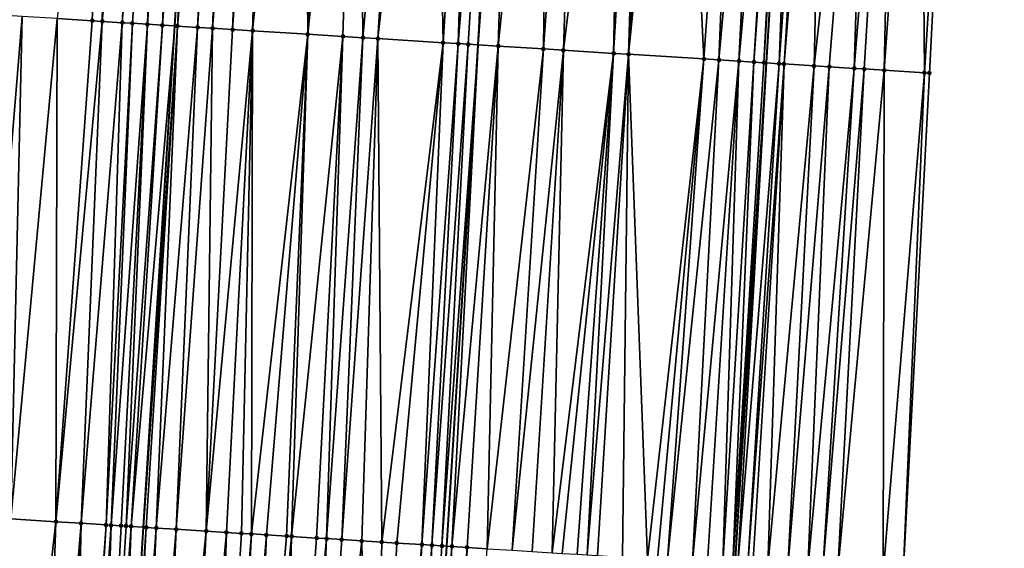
# Model space of a CAD drawing. Header units: feet. Extents: x 2004186 to 2014793, y 836912 to 864902.
# Tile 277 of 656: x 2010712 to 2010751, y 845421 to 845442. Entities that reach past the tile are written whole.
import ezdxf

# ---------------------------------------------------------------- set-up
doc = ezdxf.new("R2010")
doc.units = ezdxf.units.FT
doc.header["$LTSCALE"] = 100
doc.header["$MEASUREMENT"] = 0
for name, color, linetype, lineweight in [('EP_Travel Lane', 5, 'Continuous', 40), ('GPL_Skip Line', 2, 'Continuous', 40), ('Road Shots', 4, 'Continuous', 200), ('Road X-Section', 30, 'Continuous', 13)]:
    doc.layers.add(name, color=color, linetype=linetype, lineweight=lineweight)
doc.layers.add('I-77 SB_MM21-27-Surface-Border', color=7, linetype='Continuous')
doc.layers.add('I-77 SB_MM21-27-Surface-TIN', color=7, linetype='Continuous')

msp = doc.modelspace()

# ---------------------------------------------------------------- linework, layer by layer
at = {"layer": 'EP_Travel Lane'}
msp.add_polyline3d([(2010724.632847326, 845161.3150765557, 420.3935569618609), (2010725.854958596, 845181.2724565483, 420.6239400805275), (2010727.077034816, 845201.2292641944, 420.8299100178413), (2010728.299182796, 845221.1872436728, 421.0287840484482), (2010729.521473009, 845241.147545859, 421.2276827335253), (2010730.743808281, 845261.1085838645, 421.368372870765), (2010731.966360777, 845281.0699911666, 421.5970695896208), (2010733.200203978, 845301.0379699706, 421.7623016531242), (2010734.445065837, 845320.9984826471, 421.93588722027), (2010735.689850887, 845340.9577637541, 422.1474841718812), (2010736.934682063, 845360.9177844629, 422.3431754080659), (2010738.179500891, 845380.8776071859, 422.5600253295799), (2010739.424329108, 845400.8375804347, 422.76288126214), (2010740.669119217, 845420.7969426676, 422.9886460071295), (2010741.913966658, 845440.7572241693, 423.1824225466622), (2010743.147792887, 845460.7465375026, 423.3641605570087), (2010744.358127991, 845480.7147733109, 423.5769885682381), (2010745.534212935, 845500.6996814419, 423.7606588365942)], dxfattribs=at)
at = {"layer": 'GPL_Skip Line'}
for points in [[(2010700.874572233, 845162.8144267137, 420.4101064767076), (2010702.126642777, 845182.769965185, 420.6362082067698), (2010703.378671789, 845202.7248416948, 420.8486498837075), (2010704.630773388, 845222.6808751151, 421.0531259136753), (2010705.883025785, 845242.6393119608, 421.2546592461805), (2010707.135319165, 845262.5984019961, 421.4004640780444), (2010708.387606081, 845282.5580627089, 421.5839917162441), (2010709.636509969, 845302.509108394, 421.7978473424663), (2010710.882992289, 845322.4694673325, 421.9656822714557), (2010712.129395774, 845342.4285638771, 422.1851182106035), (2010713.375845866, 845362.388406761, 422.3873002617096), (2010714.622298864, 845382.3482961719, 422.5859300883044), (2010715.868755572, 845402.3082449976, 422.7810441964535), (2010717.115184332, 845422.267746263, 422.9829401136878), (2010718.361710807, 845442.2274427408, 423.1604743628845), (2010719.610120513, 845462.1555081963, 423.320929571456), (2010720.8504467, 845482.1082827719, 423.452665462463), (2010722.03700371, 845502.0505677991, 423.5822297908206)], [(2010712.907572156, 845162.0530814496, 420.5808759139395), (2010714.167060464, 845182.0081641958, 420.8089347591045), (2010715.426537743, 845201.9630721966, 420.9959033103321), (2010716.686061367, 845221.918714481, 421.189649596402), (2010717.945758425, 845241.877104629, 421.3686069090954), (2010719.205474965, 845261.8358034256, 421.4966212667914), (2010720.465097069, 845281.7946909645, 421.7053708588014), (2010721.718266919, 845301.754308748, 421.8628080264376), (2010722.964630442, 845321.7147774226, 421.998190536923), (2010724.210918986, 845341.6740452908, 422.1988939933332), (2010725.457265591, 845361.634243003, 422.364738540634), (2010726.703593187, 845381.5941362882, 422.5644940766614), (2010727.949923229, 845401.5540687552, 422.7620795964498), (2010729.196212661, 845421.5133508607, 422.9865330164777), (2010730.442296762, 845441.4733415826, 423.1701646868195), (2010731.66341167, 845461.433952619, 423.3477976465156), (2010732.852232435, 845481.396925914, 423.5040927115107), (2010734.017537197, 845501.3618563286, 423.6647231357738)]]:
    msp.add_polyline3d(points, dxfattribs=at)
at = {"layer": 'I-77 SB_MM21-27-Surface-Border', "color": 3, "linetype": 'ByBlock', "lineweight": -2}
msp.add_polyline3d([(2010751.388839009, 845500.362919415, 423.8273074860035), (2010750.221738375, 845480.3672347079, 423.6017408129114), (2010749.431602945, 845460.370289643, 423.386504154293), (2010748.407332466, 845440.3519619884, 423.1794726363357), (2010747.36085481, 845420.3794303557, 422.956299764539), (2010746.314189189, 845400.4078855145, 422.7114001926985), (2010745.067891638, 845380.4484733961, 422.461686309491), (2010744.021187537, 845360.4763123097, 422.2382229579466), (2010741.377584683, 845340.6037222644, 422.0289556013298), (2010741.528599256, 845320.557597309, 421.778240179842), (2010740.282210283, 845300.5967210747, 421.6041025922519), (2010739.02837748, 845280.6265167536, 421.380726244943), (2010737.569102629, 845260.6794357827, 421.1655217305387), (2010736.309392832, 845240.720843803, 420.9974198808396), (2010734.650537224, 845220.7883961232, 420.8122539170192), (2010733.191416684, 845200.8454455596, 420.6018358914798), (2010732.131609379, 845180.879003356, 420.3721934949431), (2010730.872119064, 845160.9238887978, 420.1549066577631)], dxfattribs=at)
at = {"layer": 'I-77 SB_MM21-27-Surface-TIN', "color": 128, "linetype": 'ByBlock', "lineweight": -2}
for points in [[(2010715.891666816, 845462.3784443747, 423.275467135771), (2010713.674947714, 845442.5202446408, 423.1286417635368), (2010715.072225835, 845442.4329872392, 423.1339038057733)], [(2010715.891666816, 845462.3784443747, 423.275467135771), (2010715.072225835, 845442.4329872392, 423.1339038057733), (2010715.471445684, 845442.4080169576, 423.1400159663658)], [(2010717.488793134, 845462.2825924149, 423.3058358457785), (2010715.891666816, 845462.3784443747, 423.275467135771), (2010715.471445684, 845442.4080169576, 423.1400159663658)], [(2010717.488793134, 845462.2825924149, 423.3058358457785), (2010715.471445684, 845442.4080169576, 423.1400159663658), (2010716.26988228, 845442.3580267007, 423.1580243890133)], [(2010717.888076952, 845462.2586668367, 423.3092677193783), (2010717.488793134, 845462.2825924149, 423.3058358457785), (2010716.26988228, 845442.3580267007, 423.1580243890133)], [(2010717.888076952, 845462.2586668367, 423.3092677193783), (2010716.26988228, 845442.3580267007, 423.1580243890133), (2010716.669103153, 845442.3330728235, 423.1622271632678)], [(2010717.888076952, 845462.2586668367, 423.3092677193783), (2010716.669103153, 845442.3330728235, 423.1622271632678), (2010717.267938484, 845442.2957064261, 423.1610333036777)], [(2010718.686648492, 845462.2108809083, 423.3088779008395), (2010717.888076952, 845462.2586668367, 423.3092677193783), (2010717.267938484, 845442.2957064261, 423.1610333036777)], [(2010718.686648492, 845462.2108809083, 423.3088779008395), (2010717.267938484, 845442.2957064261, 423.1610333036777), (2010717.866775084, 845442.2583603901, 423.1574695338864)], [(2010719.285573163, 845462.1749748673, 423.3159910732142), (2010718.686648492, 845462.2108809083, 423.3088779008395), (2010717.866775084, 845442.2583603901, 423.1574695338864)], [(2010719.285573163, 845462.1749748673, 423.3159910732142), (2010717.866775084, 845442.2583603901, 423.1574695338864), (2010718.361710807, 845442.2274427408, 423.1604743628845)], [(2010719.285573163, 845462.1749748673, 423.3159910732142), (2010718.361710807, 845442.2274427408, 423.1604743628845), (2010719.610120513, 845462.1555081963, 423.320929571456)], [(2010718.465607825, 845442.2209525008, 423.1611051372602), (2010719.610120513, 845462.1555081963, 423.320929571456), (2010718.361710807, 845442.2274427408, 423.1604743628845)], [(2010720.283779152, 845462.1151014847, 423.3311803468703), (2010719.610120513, 845462.1555081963, 423.320929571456), (2010718.465607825, 845442.2209525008, 423.1611051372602)], [(2010720.283779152, 845462.1151014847, 423.3311803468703), (2010718.465607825, 845442.2209525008, 423.1611051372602), (2010719.264049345, 845442.1710411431, 423.1699300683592)], [(2010720.683063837, 845462.0911903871, 423.3330019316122), (2010720.283779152, 845462.1151014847, 423.3311803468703), (2010719.264049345, 845442.1710411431, 423.1699300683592)], [(2010720.683063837, 845462.0911903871, 423.3330019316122), (2010719.264049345, 845442.1710411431, 423.1699300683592), (2010719.862884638, 845442.13367415, 423.1688055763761)], [(2010721.481639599, 845462.0434750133, 423.324766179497), (2010720.683063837, 845462.0911903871, 423.3330019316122), (2010719.862884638, 845442.13367415, 423.1688055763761)], [(2010721.481639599, 845462.0434750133, 423.324766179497), (2010719.862884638, 845442.13367415, 423.1688055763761), (2010720.661335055, 845442.0839053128, 423.1610418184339)], [(2010722.080571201, 845462.0076848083, 423.3189980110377), (2010721.481639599, 845462.0434750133, 423.324766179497), (2010720.661335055, 845442.0839053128, 423.1610418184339)], [(2010722.080571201, 845462.0076848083, 423.3189980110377), (2010720.661335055, 845442.0839053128, 423.1610418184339), (2010721.459780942, 845442.0340639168, 423.161723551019)], [(2010722.679499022, 845461.971831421, 423.3202559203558), (2010722.080571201, 845462.0076848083, 423.3189980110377), (2010721.459780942, 845442.0340639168, 423.161723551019)], [(2010723.478069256, 845461.9240236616, 423.3222937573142), (2010722.679499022, 845461.971831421, 423.3202559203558), (2010721.459780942, 845442.0340639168, 423.161723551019)], [(2010723.478069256, 845461.9240236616, 423.3222937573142), (2010721.459780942, 845442.0340639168, 423.161723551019), (2010723.655505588, 845441.896975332, 423.1664786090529)], [(2010724.476283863, 845461.864294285, 423.321469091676), (2010723.478069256, 845461.9240236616, 423.3222937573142), (2010723.655505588, 845441.896975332, 423.1664786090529)], [(2010725.674136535, 845461.7925378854, 423.3295033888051), (2010724.476283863, 845461.864294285, 423.321469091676), (2010723.655505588, 845441.896975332, 423.1664786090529)], [(2010725.674136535, 845461.7925378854, 423.3295033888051), (2010723.655505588, 845441.896975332, 423.1664786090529), (2010725.052790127, 845441.8098207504, 423.1597729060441)], [(2010725.674136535, 845461.7925378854, 423.3295033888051), (2010725.052790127, 845441.8098207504, 423.1597729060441), (2010725.851240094, 845441.7600447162, 423.1528468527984)], [(2010727.670567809, 845461.6731135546, 423.3240261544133), (2010725.674136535, 845461.7925378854, 423.3295033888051), (2010725.851240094, 845441.7600447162, 423.1528468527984)], [(2010727.670567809, 845461.6731135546, 423.3240261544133), (2010725.851240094, 845441.7600447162, 423.1528468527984), (2010726.45007523, 845441.7226752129, 423.1520145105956)], [(2010728.668781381, 845461.6133668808, 423.3251249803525), (2010727.670567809, 845461.6731135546, 423.3240261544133), (2010726.45007523, 845441.7226752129, 423.1520145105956)], [(2010728.668781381, 845461.6133668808, 423.3251249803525), (2010726.45007523, 845441.7226752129, 423.1520145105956), (2010729.045021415, 845441.5606434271, 423.1597296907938)], [(2010730.265919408, 845461.517710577, 423.3337361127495), (2010728.668781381, 845461.6133668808, 423.3251249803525), (2010729.045021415, 845441.5606434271, 423.1597296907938)], [(2010730.265919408, 845461.517710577, 423.3337361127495), (2010729.045021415, 845441.5606434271, 423.1597296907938), (2010729.643852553, 845441.5232098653, 423.166353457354)], [(2010731.264126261, 845461.4578516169, 423.3473215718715), (2010730.265919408, 845461.517710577, 423.3337361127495), (2010729.643852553, 845441.5232098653, 423.166353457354)], [(2010731.264126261, 845461.4578516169, 423.3473215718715), (2010729.643852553, 845441.5232098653, 423.166353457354), (2010730.043073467, 845441.4982566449, 423.1704797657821)], [(2010731.264126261, 845461.4578516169, 423.3473215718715), (2010730.043073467, 845441.4982566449, 423.1704797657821), (2010730.442296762, 845441.4733415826, 423.1701646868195)], [(2010731.264126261, 845461.4578516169, 423.3473215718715), (2010730.442296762, 845441.4733415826, 423.1701646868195), (2010731.66341167, 845461.433952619, 423.3477976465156)], [(2010731.863054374, 845461.4220031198, 423.3480356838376), (2010731.66341167, 845461.433952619, 423.3477976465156), (2010730.442296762, 845441.4733415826, 423.1701646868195)], [(2010731.863054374, 845461.4220031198, 423.3480356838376), (2010730.442296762, 845441.4733415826, 423.1701646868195), (2010731.240743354, 845441.4235114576, 423.1695345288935)], [(2010733.260554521, 845461.3383769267, 423.3474444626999), (2010731.863054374, 845461.4220031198, 423.3480356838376), (2010731.240743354, 845441.4235114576, 423.1695345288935)], [(2010733.260554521, 845461.3383769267, 423.3474444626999), (2010731.240743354, 845441.4235114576, 423.1695345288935), (2010733.0372424, 845441.3113010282, 423.1789004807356)], [(2010734.458406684, 845461.2666120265, 423.3564240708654), (2010733.260554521, 845461.3383769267, 423.3474444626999), (2010733.0372424, 845441.3113010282, 423.1789004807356)], [(2010734.458406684, 845461.2666120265, 423.3564240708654), (2010733.0372424, 845441.3113010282, 423.1789004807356), (2010733.83568511, 845441.261408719, 423.1855082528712)], [(2010736.255188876, 845461.1590306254, 423.3625596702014), (2010734.458406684, 845461.2666120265, 423.3564240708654), (2010733.83568511, 845441.261408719, 423.1855082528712)], [(2010736.255188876, 845461.1590306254, 423.3625596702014), (2010733.83568511, 845441.261408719, 423.1855082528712), (2010735.831800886, 845441.1368221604, 423.185241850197)], [(2010737.053756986, 845461.1111873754, 423.3685441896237), (2010736.255188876, 845461.1590306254, 423.3625596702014), (2010735.831800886, 845441.1368221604, 423.185241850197)], [(2010737.053756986, 845461.1111873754, 423.3685441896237), (2010735.831800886, 845441.1368221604, 423.185241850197), (2010736.430633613, 845441.0994140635, 423.1889016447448)], [(2010737.852327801, 845461.0633893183, 423.3695031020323), (2010737.053756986, 845461.1111873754, 423.3685441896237), (2010736.430633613, 845441.0994140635, 423.1889016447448)], [(2010738.451254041, 845461.0275095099, 423.3736991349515), (2010737.852327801, 845461.0633893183, 423.3695031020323), (2010736.430633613, 845441.0994140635, 423.1889016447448)], [(2010738.451254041, 845461.0275095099, 423.3736991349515), (2010736.430633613, 845441.0994140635, 423.1889016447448), (2010739.424808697, 845440.912556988, 423.1858526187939)], [(2010740.846967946, 845460.8841397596, 423.3738601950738), (2010738.451254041, 845461.0275095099, 423.3736991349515), (2010739.424808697, 845440.912556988, 423.1858526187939)], [(2010740.846967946, 845460.8841397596, 423.3738601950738), (2010739.424808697, 845440.912556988, 423.1858526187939), (2010740.023641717, 845440.8751535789, 423.1889667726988)], [(2010741.845186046, 845460.8244687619, 423.3665435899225), (2010740.846967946, 845460.8841397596, 423.3738601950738), (2010740.023641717, 845440.8751535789, 423.1889667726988)], [(2010741.845186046, 845460.8244687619, 423.3665435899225), (2010740.023641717, 845440.8751535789, 423.1889667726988), (2010740.822090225, 845440.8253541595, 423.1847626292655)], [(2010742.643761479, 845460.7767478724, 423.3589212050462), (2010741.845186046, 845460.8244687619, 423.3665435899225), (2010740.822090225, 845440.8253541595, 423.1847626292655)], [(2010742.643761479, 845460.7767478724, 423.3589212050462), (2010740.822090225, 845440.8253541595, 423.1847626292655), (2010741.42092785, 845440.7880245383, 423.1792882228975)], [(2010742.843404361, 845460.7648013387, 423.3588294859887), (2010742.643761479, 845460.7767478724, 423.3589212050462), (2010741.42092785, 845440.7880245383, 423.1792882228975)], [(2010742.843404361, 845460.7648013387, 423.3588294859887), (2010741.42092785, 845440.7880245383, 423.1792882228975), (2010741.820150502, 845440.7630991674, 423.1801729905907)], [(2010743.043046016, 845460.7528343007, 423.3610179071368), (2010742.843404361, 845460.7648013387, 423.3588294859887), (2010741.820150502, 845440.7630991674, 423.1801729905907)], [(2010743.043046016, 845460.7528343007, 423.3610179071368), (2010741.820150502, 845440.7630991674, 423.1801729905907), (2010741.913966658, 845440.7572241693, 423.1824225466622)], [(2010743.043046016, 845460.7528343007, 423.3610179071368), (2010741.913966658, 845440.7572241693, 423.1824225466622), (2010743.147792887, 845460.7465375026, 423.3641605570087)], [(2010742.418977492, 845440.7255991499, 423.1945318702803), (2010743.147792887, 845460.7465375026, 423.3641605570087), (2010741.913966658, 845440.7572241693, 423.1824225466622)], [(2010743.841604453, 845460.7048294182, 423.3849765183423), (2010743.147792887, 845460.7465375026, 423.3641605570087), (2010742.418977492, 845440.7255991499, 423.1945318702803)], [(2010743.841604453, 845460.7048294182, 423.3849765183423), (2010742.418977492, 845440.7255991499, 423.1945318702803), (2010742.618588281, 845440.7131278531, 423.1959765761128)], [(2010744.240887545, 845460.6808916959, 423.3897588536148), (2010743.841604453, 845460.7048294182, 423.3849765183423), (2010742.618588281, 845440.7131278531, 423.1959765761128)], [(2010744.240887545, 845460.6808916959, 423.3897588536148), (2010742.618588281, 845440.7131278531, 423.1959765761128), (2010743.816260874, 845440.6384260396, 423.1899828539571)], [(2010746.037671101, 845460.5733330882, 423.3933597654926), (2010744.240887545, 845460.6808916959, 423.3897588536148), (2010743.816260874, 845440.6384260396, 423.1899828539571)], [(2010746.037671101, 845460.5733330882, 423.3933597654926), (2010743.816260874, 845440.6384260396, 423.1899828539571), (2010744.415093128, 845440.6010103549, 423.1945257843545)], [(2010746.037671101, 845460.5733330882, 423.3933597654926), (2010744.415093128, 845440.6010103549, 423.1945257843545), (2010745.413153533, 845440.5387574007, 423.1896989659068)], [(2010747.035886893, 845460.5136235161, 423.3903327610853), (2010746.037671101, 845460.5733330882, 423.3933597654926), (2010745.413153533, 845440.5387574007, 423.1896989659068)], [(2010747.035886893, 845460.5136235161, 423.3903327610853), (2010745.413153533, 845440.5387574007, 423.1896989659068), (2010745.812378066, 845440.5138621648, 423.1870761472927)], [(2010747.035886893, 845460.5136235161, 423.3903327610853), (2010745.812378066, 845440.5138621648, 423.1870761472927), (2010746.61082418, 845440.4640244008, 423.1873351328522)], [(2010747.035886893, 845460.5136235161, 423.3903327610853), (2010746.61082418, 845440.4640244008, 423.1873351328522), (2010748.034101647, 845460.4538965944, 423.3892350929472)], [(2010748.034101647, 845460.4538965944, 423.3892350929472), (2010746.61082418, 845440.4640244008, 423.1873351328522), (2010748.207720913, 845440.364421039, 423.1794533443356)], [(2010748.034101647, 845460.4538965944, 423.3892350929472), (2010748.207720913, 845440.364421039, 423.1794533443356), (2010749.431602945, 845460.370289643, 423.386504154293)], [(2010748.207720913, 845440.364421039, 423.1794533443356), (2010748.407332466, 845440.3519619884, 423.1794726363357), (2010749.431602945, 845460.370289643, 423.386504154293)], [(2010712.27767567, 845442.6075994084, 423.1120467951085), (2010711.080008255, 845442.6823841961, 423.1083827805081), (2010710.632406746, 845422.6731397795, 422.9243349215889)], [(2010712.27767567, 845442.6075994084, 423.1120467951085), (2010710.632406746, 845422.6731397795, 422.9243349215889), (2010711.830067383, 845422.5982464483, 422.9350554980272)], [(2010713.674947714, 845442.5202446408, 423.1286417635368), (2010712.27767567, 845442.6075994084, 423.1120467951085), (2010711.830067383, 845422.5982464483, 422.9350554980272)], [(2010713.674947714, 845442.5202446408, 423.1286417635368), (2010711.830067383, 845422.5982464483, 422.9350554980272), (2010713.626559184, 845422.4859200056, 422.9498039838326)], [(2010715.072225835, 845442.4329872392, 423.1339038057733), (2010713.674947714, 845442.5202446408, 423.1286417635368), (2010713.626559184, 845422.4859200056, 422.9498039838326)], [(2010715.471445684, 845442.4080169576, 423.1400159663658), (2010715.072225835, 845442.4329872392, 423.1339038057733), (2010713.626559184, 845422.4859200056, 422.9498039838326)], [(2010715.471445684, 845442.4080169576, 423.1400159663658), (2010713.626559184, 845422.4859200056, 422.9498039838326), (2010714.624610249, 845422.4235174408, 422.957897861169)], [(2010716.26988228, 845442.3580267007, 423.1580243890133), (2010715.471445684, 845442.4080169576, 423.1400159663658), (2010714.624610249, 845422.4235174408, 422.957897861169)], [(2010716.26988228, 845442.3580267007, 423.1580243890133), (2010714.624610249, 845422.4235174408, 422.957897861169), (2010715.622656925, 845422.3610446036, 422.9728993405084)], [(2010716.669103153, 845442.3330728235, 423.1622271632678), (2010716.26988228, 845442.3580267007, 423.1580243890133), (2010715.622656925, 845422.3610446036, 422.9728993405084)], [(2010716.669103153, 845442.3330728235, 423.1622271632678), (2010715.622656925, 845422.3610446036, 422.9728993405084), (2010715.822268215, 845422.3485813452, 422.9728220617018)], [(2010717.267938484, 845442.2957064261, 423.1610333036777), (2010716.669103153, 845442.3330728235, 423.1622271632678), (2010715.822268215, 845422.3485813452, 422.9728220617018)], [(2010717.267938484, 845442.2957064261, 423.1610333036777), (2010715.822268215, 845422.3485813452, 422.9728220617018), (2010716.221493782, 845422.3237026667, 422.9679650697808)], [(2010717.267938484, 845442.2957064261, 423.1610333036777), (2010716.221493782, 845422.3237026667, 422.9679650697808), (2010716.421105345, 845422.3112437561, 422.9674603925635)], [(2010717.866775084, 845442.2583603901, 423.1574695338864), (2010717.267938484, 845442.2957064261, 423.1610333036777), (2010716.421105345, 845422.3112437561, 422.9674603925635)], [(2010717.866775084, 845442.2583603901, 423.1574695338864), (2010716.421105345, 845422.3112437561, 422.9674603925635), (2010716.620714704, 845422.2987495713, 422.9704230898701)], [(2010717.866775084, 845442.2583603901, 423.1574695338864), (2010716.620714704, 845422.2987495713, 422.9704230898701), (2010718.361710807, 845442.2274427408, 423.1604743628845)], [(2010716.620714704, 845422.2987495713, 422.9704230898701), (2010717.115184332, 845422.267746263, 422.9829401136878), (2010718.361710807, 845442.2274427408, 423.1604743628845)], [(2010718.465607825, 845442.2209525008, 423.1611051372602), (2010718.361710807, 845442.2274427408, 423.1604743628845), (2010717.115184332, 845422.267746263, 422.9829401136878)], [(2010718.465607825, 845442.2209525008, 423.1611051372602), (2010717.115184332, 845422.267746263, 422.9829401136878), (2010717.219538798, 845422.2612032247, 422.9855817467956)], [(2010718.465607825, 845442.2209525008, 423.1611051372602), (2010717.219538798, 845422.2612032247, 422.9855817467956), (2010717.618758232, 845422.2362263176, 422.9903803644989)], [(2010719.264049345, 845442.1710411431, 423.1699300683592), (2010718.465607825, 845442.2209525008, 423.1611051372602), (2010717.618758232, 845422.2362263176, 422.9903803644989)], [(2010719.264049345, 845442.1710411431, 423.1699300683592), (2010717.618758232, 845422.2362263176, 422.9903803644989), (2010718.417202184, 845422.1863539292, 422.9919736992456)], [(2010719.862884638, 845442.13367415, 423.1688055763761), (2010719.264049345, 845442.1710411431, 423.1699300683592), (2010718.417202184, 845422.1863539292, 422.9919736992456)], [(2010719.862884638, 845442.13367415, 423.1688055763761), (2010718.417202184, 845422.1863539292, 422.9919736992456), (2010719.614874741, 845422.1116515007, 422.9839290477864)], [(2010720.661335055, 845442.0839053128, 423.1610418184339), (2010719.862884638, 845442.13367415, 423.1688055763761), (2010719.614874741, 845422.1116515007, 422.9839290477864)], [(2010721.459780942, 845442.0340639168, 423.161723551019), (2010720.661335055, 845442.0839053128, 423.1610418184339), (2010719.614874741, 845422.1116515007, 422.9839290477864)], [(2010721.459780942, 845442.0340639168, 423.161723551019), (2010719.614874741, 845422.1116515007, 422.9839290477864), (2010720.413320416, 845422.0618066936, 422.9828112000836)], [(2010721.459780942, 845442.0340639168, 423.161723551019), (2010720.413320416, 845422.0618066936, 422.9828112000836), (2010721.012160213, 845422.0245118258, 422.9732501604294)], [(2010721.459780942, 845442.0340639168, 423.161723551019), (2010721.012160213, 845422.0245118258, 422.9732501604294), (2010721.411383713, 845421.9996000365, 422.9716478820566)], [(2010723.655505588, 845441.896975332, 423.1664786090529), (2010721.459780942, 845442.0340639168, 423.161723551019), (2010721.411383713, 845421.9996000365, 422.9716478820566)], [(2010723.655505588, 845441.896975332, 423.1664786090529), (2010721.411383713, 845421.9996000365, 422.9716478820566), (2010722.010214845, 845421.9621664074, 422.9757267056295)], [(2010723.655505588, 845441.896975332, 423.1664786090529), (2010722.010214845, 845421.9621664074, 422.9757267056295), (2010722.808654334, 845421.9122225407, 422.9843461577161)], [(2010723.655505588, 845441.896975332, 423.1664786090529), (2010722.808654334, 845421.9122225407, 422.9843461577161), (2010723.008265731, 845421.8997609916, 422.9841008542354)], [(2010725.052790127, 845441.8098207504, 423.1597729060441), (2010723.655505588, 845441.896975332, 423.1664786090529), (2010723.008265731, 845421.8997609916, 422.9841008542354)], [(2010725.052790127, 845441.8098207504, 423.1597729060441), (2010723.008265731, 845421.8997609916, 422.9841008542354), (2010724.006331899, 845421.8376003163, 422.9684176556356)], [(2010725.052790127, 845441.8098207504, 423.1597729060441), (2010724.006331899, 845421.8376003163, 422.9684176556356), (2010724.405553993, 845421.8126659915, 422.9690305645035)], [(2010725.851240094, 845441.7600447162, 423.1528468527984), (2010725.052790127, 845441.8098207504, 423.1597729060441), (2010724.405553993, 845421.8126659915, 422.9690305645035)], [(2010725.851240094, 845441.7600447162, 423.1528468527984), (2010724.405553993, 845421.8126659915, 422.9690305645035), (2010725.004385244, 845421.7752342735, 422.9729215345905)], [(2010726.45007523, 845441.7226752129, 423.1520145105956), (2010725.851240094, 845441.7600447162, 423.1528468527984), (2010725.004385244, 845421.7752342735, 422.9729215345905)], [(2010726.45007523, 845441.7226752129, 423.1520145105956), (2010725.004385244, 845421.7752342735, 422.9729215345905), (2010725.802832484, 845421.7254145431, 422.9693387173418)], [(2010726.45007523, 845441.7226752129, 423.1520145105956), (2010725.802832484, 845421.7254145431, 422.9693387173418), (2010726.601275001, 845421.6755191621, 422.9731921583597)], [(2010729.045021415, 845441.5606434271, 423.1597296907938), (2010726.45007523, 845441.7226752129, 423.1520145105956), (2010726.601275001, 845421.6755191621, 422.9731921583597)], [(2010729.045021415, 845441.5606434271, 423.1597296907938), (2010726.601275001, 845421.6755191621, 422.9731921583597), (2010727.200105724, 845421.638078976, 422.9779155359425)], [(2010729.045021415, 845441.5606434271, 423.1597296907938), (2010727.200105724, 845421.638078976, 422.9779155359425), (2010728.198161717, 845421.575755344, 422.9782505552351)], [(2010729.643852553, 845441.5232098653, 423.166353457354), (2010729.045021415, 845441.5606434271, 423.1597296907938), (2010728.198161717, 845421.575755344, 422.9782505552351)], [(2010729.643852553, 845441.5232098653, 423.166353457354), (2010728.198161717, 845421.575755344, 422.9782505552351), (2010728.597379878, 845421.5507580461, 422.9850535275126)], [(2010730.043073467, 845441.4982566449, 423.1704797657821), (2010729.643852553, 845441.5232098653, 423.166353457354), (2010728.597379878, 845421.5507580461, 422.9850535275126)], [(2010730.043073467, 845441.4982566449, 423.1704797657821), (2010728.597379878, 845421.5507580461, 422.9850535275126), (2010728.996601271, 845421.5258125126, 422.9867682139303)], [(2010730.043073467, 845441.4982566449, 423.1704797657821), (2010728.996601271, 845421.5258125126, 422.9867682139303), (2010730.442296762, 845441.4733415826, 423.1701646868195)], [(2010728.996601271, 845421.5258125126, 422.9867682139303), (2010729.196212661, 845421.5133508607, 422.9865330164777), (2010730.442296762, 845441.4733415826, 423.1701646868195)], [(2010729.395824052, 845421.5008892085, 422.9862978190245), (2010730.442296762, 845441.4733415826, 423.1701646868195), (2010729.196212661, 845421.5133508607, 422.9865330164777)], [(2010731.240743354, 845441.4235114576, 423.1695345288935), (2010730.442296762, 845441.4733415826, 423.1701646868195), (2010729.395824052, 845421.5008892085, 422.9862978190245)], [(2010731.240743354, 845441.4235114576, 423.1695345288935), (2010729.395824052, 845421.5008892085, 422.9862978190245), (2010729.994662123, 845421.4635666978, 422.979454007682)], [(2010731.240743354, 845441.4235114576, 423.1695345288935), (2010729.994662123, 845421.4635666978, 422.979454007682), (2010730.793106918, 845421.4137078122, 422.9797200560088)], [(2010733.0372424, 845441.3113010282, 423.1789004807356), (2010731.240743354, 845441.4235114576, 423.1695345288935), (2010730.793106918, 845421.4137078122, 422.9797200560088)], [(2010733.0372424, 845441.3113010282, 423.1789004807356), (2010730.793106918, 845421.4137078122, 422.9797200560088), (2010731.791160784, 845421.3513501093, 422.9834041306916)], [(2010733.83568511, 845441.261408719, 423.1855082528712), (2010733.0372424, 845441.3113010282, 423.1789004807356), (2010731.791160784, 845421.3513501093, 422.9834041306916)], [(2010733.83568511, 845441.261408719, 423.1855082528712), (2010731.791160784, 845421.3513501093, 422.9834041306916), (2010732.58960197, 845421.3014334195, 422.9893521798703)], [(2010733.83568511, 845441.261408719, 423.1855082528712), (2010732.58960197, 845421.3014334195, 422.9893521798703), (2010733.388042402, 845421.251504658, 422.9964868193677)], [(2010735.831800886, 845441.1368221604, 423.185241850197), (2010733.83568511, 845441.261408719, 423.1855082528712), (2010733.388042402, 845421.251504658, 422.9964868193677)], [(2010735.831800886, 845441.1368221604, 423.185241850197), (2010733.388042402, 845421.251504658, 422.9964868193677), (2010733.787262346, 845421.2265359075, 423.0004836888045)], [(2010735.831800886, 845441.1368221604, 423.185241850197), (2010733.787262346, 845421.2265359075, 423.0004836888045), (2010734.386097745, 845421.1891706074, 422.997845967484)], [(2010735.831800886, 845441.1368221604, 423.185241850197), (2010734.386097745, 845421.1891706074, 422.997845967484), (2010734.785318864, 845421.164220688, 422.9999917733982)], [(2010736.430633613, 845441.0994140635, 423.1889016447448), (2010735.831800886, 845441.1368221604, 423.185241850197), (2010734.785318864, 845421.164220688, 422.9999917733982)], [(2010736.430633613, 845441.0994140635, 423.1889016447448), (2010734.785318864, 845421.164220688, 422.9999917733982), (2010735.184540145, 845421.1392733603, 423.0018828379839)], [(2010736.430633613, 845441.0994140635, 423.1889016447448), (2010735.184540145, 845421.1392733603, 423.0018828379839), (2010736.182596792, 845421.0769601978, 423.0011887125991)], [(2010736.430633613, 845441.0994140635, 423.1889016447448), (2010736.182596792, 845421.0769601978, 423.0011887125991), (2010737.180655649, 845421.0146824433, 422.9970140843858)], [(2010739.424808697, 845440.912556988, 423.1858526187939), (2010736.430633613, 845441.0994140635, 423.1889016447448), (2010737.180655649, 845421.0146824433, 422.9970140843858)], [(2010739.424808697, 845440.912556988, 423.1858526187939), (2010737.180655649, 845421.0146824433, 422.9970140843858), (2010737.579877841, 845420.9897496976, 422.9974717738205)], [(2010739.424808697, 845440.912556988, 423.1858526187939), (2010737.579877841, 845420.9897496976, 422.9974717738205), (2010737.979101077, 845420.9648336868, 422.9962844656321)], [(2010740.023641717, 845440.8751535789, 423.1889667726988), (2010739.424808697, 845440.912556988, 423.1858526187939), (2010737.979101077, 845420.9648336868, 422.9962844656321)], [(2010740.023641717, 845440.8751535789, 423.1889667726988), (2010737.979101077, 845420.9648336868, 422.9962844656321), (2010738.97715485, 845420.9024745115, 423.0001133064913)], [(2010740.822090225, 845440.8253541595, 423.1847626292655), (2010740.023641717, 845440.8751535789, 423.1889667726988), (2010738.97715485, 845420.9024745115, 423.0001133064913)], [(2010740.822090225, 845440.8253541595, 423.1847626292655), (2010738.97715485, 845420.9024745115, 423.0001133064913), (2010739.575988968, 845420.8650886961, 422.999492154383)], [(2010740.822090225, 845440.8253541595, 423.1847626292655), (2010739.575988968, 845420.8650886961, 422.999492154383), (2010740.174824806, 845420.8277304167, 422.9961643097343)], [(2010741.42092785, 845440.7880245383, 423.1792882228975), (2010740.822090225, 845440.8253541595, 423.1847626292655), (2010740.174824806, 845420.8277304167, 422.9961643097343)], [(2010741.42092785, 845440.7880245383, 423.1792882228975), (2010740.174824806, 845420.8277304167, 422.9961643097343), (2010740.574052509, 845420.8028859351, 422.9879458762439)], [(2010741.820150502, 845440.7630991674, 423.1801729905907), (2010741.42092785, 845440.7880245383, 423.1792882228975), (2010740.574052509, 845420.8028859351, 422.9879458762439)], [(2010741.820150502, 845440.7630991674, 423.1801729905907), (2010740.574052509, 845420.8028859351, 422.9879458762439), (2010741.913966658, 845440.7572241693, 423.1824225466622)], [(2010740.574052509, 845420.8028859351, 422.9879458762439), (2010740.669119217, 845420.7969426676, 422.9886460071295), (2010741.913966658, 845440.7572241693, 423.1824225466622)], [(2010740.773662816, 845420.790406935, 422.9894159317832), (2010741.913966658, 845440.7572241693, 423.1824225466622), (2010740.669119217, 845420.7969426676, 422.9886460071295)], [(2010742.418977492, 845440.7255991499, 423.1945318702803), (2010741.913966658, 845440.7572241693, 423.1824225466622), (2010740.773662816, 845420.790406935, 422.9894159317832)], [(2010742.418977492, 845440.7255991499, 423.1945318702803), (2010740.773662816, 845420.790406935, 422.9894159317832), (2010741.172877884, 845420.7653601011, 423.0010881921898)], [(2010742.618588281, 845440.7131278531, 423.1959765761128), (2010742.418977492, 845440.7255991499, 423.1945318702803), (2010741.172877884, 845420.7653601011, 423.0010881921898)], [(2010742.618588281, 845440.7131278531, 423.1959765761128), (2010741.172877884, 845420.7653601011, 423.0010881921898), (2010741.372488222, 845420.7528815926, 423.0025099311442)], [(2010742.618588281, 845440.7131278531, 423.1959765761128), (2010741.372488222, 845420.7528815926, 423.0025099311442), (2010741.971326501, 845420.7155624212, 422.9953378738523)], [(2010743.816260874, 845440.6384260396, 423.1899828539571), (2010742.618588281, 845440.7131278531, 423.1959765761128), (2010741.971326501, 845420.7155624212, 422.9953378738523)], [(2010743.816260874, 845440.6384260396, 423.1899828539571), (2010741.971326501, 845420.7155624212, 422.9953378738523), (2010742.769773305, 845420.6657356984, 422.9924423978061)], [(2010744.415093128, 845440.6010103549, 423.1945257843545), (2010743.816260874, 845440.6384260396, 423.1899828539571), (2010742.769773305, 845420.6657356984, 422.9924423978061)], [(2010744.415093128, 845440.6010103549, 423.1945257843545), (2010742.769773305, 845420.6657356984, 422.9924423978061), (2010743.568222, 845420.6159392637, 422.9865696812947)], [(2010745.413153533, 845440.5387574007, 423.1896989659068), (2010744.415093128, 845440.6010103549, 423.1945257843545), (2010743.568222, 845420.6159392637, 422.9865696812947)], [(2010745.413153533, 845440.5387574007, 423.1896989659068), (2010743.568222, 845420.6159392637, 422.9865696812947), (2010744.167061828, 845420.5786449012, 422.9769589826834)], [(2010745.812378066, 845440.5138621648, 423.1870761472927), (2010745.413153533, 845440.5387574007, 423.1896989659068), (2010744.167061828, 845420.5786449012, 422.9769589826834)], [(2010745.812378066, 845440.5138621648, 423.1870761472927), (2010744.167061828, 845420.5786449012, 422.9769589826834), (2010744.765898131, 845420.5412940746, 422.9728985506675)], [(2010746.61082418, 845440.4640244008, 423.1873351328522), (2010745.812378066, 845440.5138621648, 423.1870761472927), (2010744.765898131, 845420.5412940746, 422.9728985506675)], [(2010746.61082418, 845440.4640244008, 423.1873351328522), (2010744.765898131, 845420.5412940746, 422.9728985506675), (2010746.562406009, 845420.4292250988, 422.9623387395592)], [(2010748.207720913, 845440.364421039, 423.1794533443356), (2010746.61082418, 845440.4640244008, 423.1873351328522), (2010746.562406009, 845420.4292250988, 422.9623387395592)], [(2010748.207720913, 845440.364421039, 423.1794533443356), (2010746.562406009, 845420.4292250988, 422.9623387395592), (2010747.36085481, 845420.3794303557, 422.956299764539)], [(2010748.207720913, 845440.364421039, 423.1794533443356), (2010747.36085481, 845420.3794303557, 422.956299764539), (2010748.407332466, 845440.3519619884, 423.1794726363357)], [(2010713.626559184, 845422.4859200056, 422.9498039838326), (2010711.830067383, 845422.5982464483, 422.9350554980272), (2010711.382200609, 845402.5887509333, 422.7455027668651)], [(2010713.626559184, 845422.4859200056, 422.9498039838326), (2010711.382200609, 845402.5887509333, 422.7455027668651), (2010712.9790851, 845402.488951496, 422.7541747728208)], [(2010714.624610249, 845422.4235174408, 422.957897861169), (2010713.626559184, 845422.4859200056, 422.9498039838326), (2010712.9790851, 845402.488951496, 422.7541747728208)], [(2010714.624610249, 845422.4235174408, 422.957897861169), (2010712.9790851, 845402.488951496, 422.7541747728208), (2010713.178696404, 845402.4764884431, 422.754075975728)], [(2010714.624610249, 845422.4235174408, 422.957897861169), (2010713.178696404, 845402.4764884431, 422.754075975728), (2010714.176745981, 845402.4140620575, 422.764648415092)], [(2010715.622656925, 845422.3610446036, 422.9728993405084), (2010714.624610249, 845422.4235174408, 422.957897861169), (2010714.176745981, 845402.4140620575, 422.764648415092)], [(2010715.622656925, 845422.3610446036, 422.9728993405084), (2010714.176745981, 845402.4140620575, 422.764648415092), (2010714.376354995, 845402.4015623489, 422.7682001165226)], [(2010715.822268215, 845422.3485813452, 422.9728220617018), (2010715.622656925, 845422.3610446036, 422.9728993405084), (2010714.376354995, 845402.4015623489, 422.7682001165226)], [(2010715.822268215, 845422.3485813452, 422.9728220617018), (2010714.376354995, 845402.4015623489, 422.7682001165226), (2010715.174797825, 845402.351671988, 422.7716041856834)], [(2010716.221493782, 845422.3237026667, 422.9679650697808), (2010715.822268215, 845422.3485813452, 422.9728220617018), (2010715.174797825, 845402.351671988, 422.7716041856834)], [(2010716.421105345, 845422.3112437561, 422.9674603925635), (2010716.221493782, 845422.3237026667, 422.9679650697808), (2010715.174797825, 845402.351671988, 422.7716041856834)], [(2010716.620714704, 845422.2987495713, 422.9704230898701), (2010716.421105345, 845422.3112437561, 422.9674603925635), (2010715.174797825, 845402.351671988, 422.7716041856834)], [(2010716.620714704, 845422.2987495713, 422.9704230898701), (2010715.174797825, 845402.351671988, 422.7716041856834), (2010715.868755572, 845402.3082449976, 422.7810441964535)], [(2010716.620714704, 845422.2987495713, 422.9704230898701), (2010715.868755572, 845402.3082449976, 422.7810441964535), (2010717.115184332, 845422.267746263, 422.9829401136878)], [(2010717.219538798, 845422.2612032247, 422.9855817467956), (2010717.115184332, 845422.267746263, 422.9829401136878), (2010715.868755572, 845402.3082449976, 422.7810441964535)], [(2010717.219538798, 845422.2612032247, 422.9855817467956), (2010715.868755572, 845402.3082449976, 422.7810441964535), (2010716.172845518, 845402.2892154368, 422.785180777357)], [(2010717.618758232, 845422.2362263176, 422.9903803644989), (2010717.219538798, 845422.2612032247, 422.9855817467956), (2010716.172845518, 845402.2892154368, 422.785180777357)], [(2010717.618758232, 845422.2362263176, 422.9903803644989), (2010716.172845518, 845402.2892154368, 422.785180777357), (2010716.771676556, 845402.2517802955, 422.7894637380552)], [(2010718.417202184, 845422.1863539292, 422.9919736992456), (2010717.618758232, 845422.2362263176, 422.9903803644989), (2010716.771676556, 845402.2517802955, 422.7894637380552)], [(2010718.417202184, 845422.1863539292, 422.9919736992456), (2010716.771676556, 845402.2517802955, 422.7894637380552), (2010717.170901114, 845402.2268854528, 422.7861527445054)], [(2010718.417202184, 845422.1863539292, 422.9919736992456), (2010717.170901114, 845402.2268854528, 422.7861527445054), (2010717.570127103, 845402.2020135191, 422.7805602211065)], [(2010719.614874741, 845422.1116515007, 422.9839290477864), (2010718.417202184, 845422.1863539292, 422.9919736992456), (2010717.570127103, 845402.2020135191, 422.7805602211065)], [(2010719.614874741, 845422.1116515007, 422.9839290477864), (2010717.570127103, 845402.2020135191, 422.7805602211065), (2010718.568186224, 845402.1397399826, 422.77591064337)], [(2010720.413320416, 845422.0618066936, 422.9828112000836), (2010719.614874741, 845422.1116515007, 422.9839290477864), (2010718.568186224, 845402.1397399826, 422.77591064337)], [(2010720.413320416, 845422.0618066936, 422.9828112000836), (2010718.568186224, 845402.1397399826, 422.77591064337), (2010719.76585821, 845402.0650284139, 422.7686704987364)], [(2010721.012160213, 845422.0245118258, 422.9732501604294), (2010720.413320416, 845422.0618066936, 422.9828112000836), (2010719.76585821, 845402.0650284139, 422.7686704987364)], [(2010721.411383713, 845421.9996000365, 422.9716478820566), (2010721.012160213, 845422.0245118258, 422.9732501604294), (2010719.76585821, 845402.0650284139, 422.7686704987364)], [(2010721.411383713, 845421.9996000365, 422.9716478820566), (2010719.76585821, 845402.0650284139, 422.7686704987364), (2010720.364693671, 845402.0276641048, 422.765899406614)], [(2010722.010214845, 845421.9621664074, 422.9757267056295), (2010721.411383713, 845421.9996000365, 422.9716478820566), (2010720.364693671, 845402.0276641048, 422.765899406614)], [(2010722.010214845, 845421.9621664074, 422.9757267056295), (2010720.364693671, 845402.0276641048, 422.765899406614), (2010721.163137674, 845401.9777925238, 422.7674332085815)], [(2010722.808654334, 845421.9122225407, 422.9843461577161), (2010722.010214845, 845421.9621664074, 422.9757267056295), (2010721.163137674, 845401.9777925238, 422.7674332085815)], [(2010723.008265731, 845421.8997609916, 422.9841008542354), (2010722.808654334, 845421.9122225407, 422.9843461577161), (2010721.163137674, 845401.9777925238, 422.7674332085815)], [(2010723.008265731, 845421.8997609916, 422.9841008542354), (2010721.163137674, 845401.9777925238, 422.7674332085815), (2010722.560419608, 845401.8905961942, 422.7622561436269)], [(2010724.006331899, 845421.8376003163, 422.9684176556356), (2010723.008265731, 845421.8997609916, 422.9841008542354), (2010722.560419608, 845401.8905961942, 422.7622561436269)], [(2010724.405553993, 845421.8126659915, 422.9690305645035), (2010724.006331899, 845421.8376003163, 422.9684176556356), (2010722.560419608, 845401.8905961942, 422.7622561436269)], [(2010724.405553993, 845421.8126659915, 422.9690305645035), (2010722.560419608, 845401.8905961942, 422.7622561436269), (2010723.558478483, 845401.8283187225, 422.7579984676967)], [(2010725.004385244, 845421.7752342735, 422.9729215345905), (2010724.405553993, 845421.8126659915, 422.9690305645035), (2010723.558478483, 845401.8283187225, 422.7579984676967)], [(2010725.802832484, 845421.7254145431, 422.9693387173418), (2010725.004385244, 845421.7752342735, 422.9729215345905), (2010723.558478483, 845401.8283187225, 422.7579984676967)], [(2010725.802832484, 845421.7254145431, 422.9693387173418), (2010723.558478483, 845401.8283187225, 422.7579984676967), (2010726.153425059, 845401.6662932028, 422.7572950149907)], [(2010726.601275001, 845421.6755191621, 422.9731921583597), (2010725.802832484, 845421.7254145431, 422.9693387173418), (2010726.153425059, 845401.6662932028, 422.7572950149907)], [(2010727.200105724, 845421.638078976, 422.9779155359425), (2010726.601275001, 845421.6755191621, 422.9731921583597), (2010726.153425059, 845401.6662932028, 422.7572950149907)], [(2010728.198161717, 845421.575755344, 422.9782505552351), (2010727.200105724, 845421.638078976, 422.9779155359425), (2010726.153425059, 845401.6662932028, 422.7572950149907)], [(2010728.198161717, 845421.575755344, 422.9782505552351), (2010726.153425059, 845401.6662932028, 422.7572950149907), (2010726.752257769, 845401.6288848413, 422.7589110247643)], [(2010728.198161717, 845421.575755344, 422.9782505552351), (2010726.752257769, 845401.6288848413, 422.7589110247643), (2010727.151481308, 845401.6039736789, 422.7572252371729)], [(2010728.597379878, 845421.5507580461, 422.9850535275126), (2010728.198161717, 845421.575755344, 422.9782505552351), (2010727.151481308, 845401.6039736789, 422.7572252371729)], [(2010728.597379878, 845421.5507580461, 422.9850535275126), (2010727.151481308, 845401.6039736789, 422.7572252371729), (2010727.750312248, 845401.5665369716, 422.7616641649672)], [(2010728.996601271, 845421.5258125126, 422.9867682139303), (2010728.597379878, 845421.5507580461, 422.9850535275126), (2010727.750312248, 845401.5665369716, 422.7616641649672)], [(2010728.996601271, 845421.5258125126, 422.9867682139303), (2010727.750312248, 845401.5665369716, 422.7616641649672), (2010729.196212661, 845421.5133508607, 422.9865330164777)], [(2010727.750312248, 845401.5665369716, 422.7616641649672), (2010727.949923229, 845401.5540687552, 422.7620795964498), (2010729.196212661, 845421.5133508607, 422.9865330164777)], [(2010729.395824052, 845421.5008892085, 422.9862978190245), (2010729.196212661, 845421.5133508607, 422.9865330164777), (2010727.949923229, 845401.5540687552, 422.7620795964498)], [(2010729.395824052, 845421.5008892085, 422.9862978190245), (2010727.949923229, 845401.5540687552, 422.7620795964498), (2010728.34914519, 845401.5291323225, 422.7629104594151)], [(2010729.994662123, 845421.4635666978, 422.979454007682), (2010729.395824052, 845421.5008892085, 422.9862978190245), (2010728.34914519, 845401.5291323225, 422.7629104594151)], [(2010729.994662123, 845421.4635666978, 422.979454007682), (2010728.34914519, 845401.5291323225, 422.7629104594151), (2010728.54875358, 845401.5166226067, 422.7674587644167)], [(2010729.994662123, 845421.4635666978, 422.979454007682), (2010728.54875358, 845401.5166226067, 422.7674587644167), (2010728.947973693, 845401.4916565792, 422.7712369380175)], [(2010729.994662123, 845421.4635666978, 422.979454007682), (2010728.947973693, 845401.4916565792, 422.7712369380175), (2010729.347196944, 845401.4667407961, 422.7700113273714)], [(2010730.793106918, 845421.4137078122, 422.9797200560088), (2010729.994662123, 845421.4635666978, 422.979454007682), (2010729.347196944, 845401.4667407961, 422.7700113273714)]]:
    msp.add_3dface(points, dxfattribs=at)
at = {"layer": 'Road Shots', "lineweight": 100}
for p in [(2010715.072225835, 845442.4329872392, 423.1339038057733), (2010715.471445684, 845442.4080169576, 423.1400159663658), (2010716.26988228, 845442.3580267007, 423.1580243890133), (2010716.669103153, 845442.3330728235, 423.1622271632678), (2010717.267938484, 845442.2957064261, 423.1610333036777), (2010717.866775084, 845442.2583603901, 423.1574695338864), (2010718.465607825, 845442.2209525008, 423.1611051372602), (2010719.264049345, 845442.1710411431, 423.1699300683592), (2010719.862884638, 845442.13367415, 423.1688055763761), (2010720.661335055, 845442.0839053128, 423.1610418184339), (2010721.459780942, 845442.0340639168, 423.161723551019), (2010723.655505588, 845441.896975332, 423.1664786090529), (2010725.052790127, 845441.8098207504, 423.1597729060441), (2010725.851240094, 845441.7600447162, 423.1528468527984), (2010726.45007523, 845441.7226752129, 423.1520145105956), (2010729.045021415, 845441.5606434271, 423.1597296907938), (2010729.643852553, 845441.5232098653, 423.166353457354), (2010730.043073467, 845441.4982566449, 423.1704797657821), (2010731.240743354, 845441.4235114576, 423.1695345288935), (2010733.0372424, 845441.3113010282, 423.1789004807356), (2010733.83568511, 845441.261408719, 423.1855082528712), (2010735.831800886, 845441.1368221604, 423.185241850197), (2010736.430633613, 845441.0994140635, 423.1889016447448), (2010739.424808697, 845440.912556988, 423.1858526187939), (2010740.023641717, 845440.8751535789, 423.1889667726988), (2010740.822090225, 845440.8253541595, 423.1847626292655), (2010741.42092785, 845440.7880245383, 423.1792882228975), (2010741.820150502, 845440.7630991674, 423.1801729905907), (2010742.418977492, 845440.7255991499, 423.1945318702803), (2010742.618588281, 845440.7131278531, 423.1959765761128), (2010743.816260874, 845440.6384260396, 423.1899828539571), (2010744.415093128, 845440.6010103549, 423.1945257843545), (2010745.413153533, 845440.5387574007, 423.1896989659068), (2010745.812378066, 845440.5138621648, 423.1870761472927), (2010746.61082418, 845440.4640244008, 423.1873351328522), (2010748.207720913, 845440.364421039, 423.1794533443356), (2010748.407332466, 845440.3519619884, 423.1794726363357), (2010713.626559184, 845422.4859200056, 422.9498039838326), (2010714.624610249, 845422.4235174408, 422.957897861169), (2010715.622656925, 845422.3610446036, 422.9728993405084), (2010715.822268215, 845422.3485813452, 422.9728220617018), (2010716.221493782, 845422.3237026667, 422.9679650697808), (2010716.421105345, 845422.3112437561, 422.9674603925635), (2010716.620714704, 845422.2987495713, 422.9704230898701), (2010717.219538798, 845422.2612032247, 422.9855817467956), (2010717.618758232, 845422.2362263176, 422.9903803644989), (2010718.417202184, 845422.1863539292, 422.9919736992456), (2010719.614874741, 845422.1116515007, 422.9839290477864), (2010720.413320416, 845422.0618066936, 422.9828112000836), (2010721.012160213, 845422.0245118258, 422.9732501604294), (2010721.411383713, 845421.9996000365, 422.9716478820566), (2010722.010214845, 845421.9621664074, 422.9757267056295), (2010722.808654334, 845421.9122225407, 422.9843461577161), (2010723.008265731, 845421.8997609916, 422.9841008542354), (2010724.006331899, 845421.8376003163, 422.9684176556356), (2010724.405553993, 845421.8126659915, 422.9690305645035), (2010725.004385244, 845421.7752342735, 422.9729215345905), (2010725.802832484, 845421.7254145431, 422.9693387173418), (2010726.601275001, 845421.6755191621, 422.9731921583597), (2010727.200105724, 845421.638078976, 422.9779155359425), (2010728.198161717, 845421.575755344, 422.9782505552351), (2010728.597379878, 845421.5507580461, 422.9850535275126), (2010728.996601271, 845421.5258125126, 422.9867682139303), (2010729.395824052, 845421.5008892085, 422.9862978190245), (2010729.994662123, 845421.4635666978, 422.979454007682)]:
    msp.add_point(p, dxfattribs=at)
at = {"layer": 'Road X-Section', "extrusion": (0.06229211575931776, 0.9980208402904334, 0.008607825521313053), "elevation": 969024.505688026, "flags": 128}
msp.add_lwpolyline([(-1954129.14520606, -7918.599908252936), (-1954130.54520606, -7918.553127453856), (-1954131.34520606, -7918.525882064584), (-1954132.34520606, -7918.493562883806), (-1954133.34520606, -7918.4551734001), (-1954134.14520606, -7918.433002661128), (-1954135.34520606, -7918.402063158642), (-1954135.74520606, -7918.395462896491), (-1954136.34520606, -7918.394043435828), (-1954138.34520606, -7918.385069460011), (-1954139.545206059, -7918.378848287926), (-1954140.74520606, -7918.375184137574), (-1954142.145206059, -7918.358588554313), (-1954143.545206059, -7918.353326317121), (-1954143.94520606, -7918.347213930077), (-1954144.74520606, -7918.329204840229), (-1954145.14520606, -7918.325001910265), (-1954145.74520606, -7918.326195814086), (-1954146.34520606, -7918.329759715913), (-1954146.945206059, -7918.326123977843), (-1954147.74520606, -7918.317298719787), (-1954148.34520606, -7918.318423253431), (-1954149.14520606, -7918.326187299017), (-1954149.94520606, -7918.325505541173), (-1954152.14520606, -7918.320750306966), (-1954153.545206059, -7918.327456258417), (-1954154.34520606, -7918.334382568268), (-1954154.94520606, -7918.335214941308), (-1954157.54520606, -7918.327499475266), (-1954158.14520606, -7918.3208754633), (-1954158.54520606, -7918.316749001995), (-1954159.74520606, -7918.317694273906), (-1954161.545206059, -7918.308327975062), (-1954162.34520606, -7918.30171995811), (-1954164.34520606, -7918.301986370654), (-1954164.94520606, -7918.298326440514), (-1954167.94520606, -7918.30137557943), (-1954168.545206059, -7918.298261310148), (-1954169.34520606, -7918.302465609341), (-1954169.94520606, -7918.307940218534), (-1954170.34520606, -7918.307055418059), (-1954170.94520606, -7918.292696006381), (-1954171.145206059, -7918.291251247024), (-1954172.34520606, -7918.297245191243), (-1954172.94520606, -7918.292702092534), (-1954173.94520606, -7918.297529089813), (-1954174.34520606, -7918.3001520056), (-1954175.14520606, -7918.299893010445), (-1954176.74520606, -7918.307775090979), (-1954176.94520606, -7918.307755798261)], dxfattribs=at)
at = {"layer": 'Road X-Section', "extrusion": (0.06231698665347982, 0.9980043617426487, 0.01019250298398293), "elevation": 969041.2536108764, "flags": 128}
msp.add_lwpolyline([(-1954103.8942442, -9454.735527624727), (-1954105.494244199, -9454.683828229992), (-1954107.094244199, -9454.63789007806), (-1954107.694244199, -9454.615198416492), (-1954108.294244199, -9454.591047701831), (-1954109.294244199, -9454.566704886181), (-1954109.894244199, -9454.550097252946), (-1954110.294244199, -9454.544907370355), (-1954111.094244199, -9454.535670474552), (-1954111.894244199, -9454.532701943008), (-1954112.294244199, -9454.529177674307), (-1954113.0942442, -9454.529654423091), (-1954114.094244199, -9454.525780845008), (-1954114.694244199, -9454.523237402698), (-1954115.294244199, -9454.522648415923), (-1954116.494244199, -9454.511927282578), (-1954118.294244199, -9454.497178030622), (-1954119.294244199, -9454.489083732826), (-1954120.294244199, -9454.474081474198), (-1954120.494244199, -9454.47415875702), (-1954120.894244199, -9454.479016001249), (-1954121.094244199, -9454.479520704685), (-1954121.2942442, -9454.476557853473), (-1954121.894244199, -9454.461398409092), (-1954122.294244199, -9454.45659954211), (-1954123.094244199, -9454.455006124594), (-1954124.294244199, -9454.463051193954), (-1954125.094244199, -9454.464169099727), (-1954125.694244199, -9454.473730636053), (-1954126.094244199, -9454.475332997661), (-1954126.694244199, -9454.471253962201), (-1954127.494244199, -9454.462634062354), (-1954127.694244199, -9454.462879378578), (-1954128.694244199, -9454.478563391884), (-1954129.094244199, -9454.477950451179), (-1954129.694244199, -9454.474059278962), (-1954130.494244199, -9454.477642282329), (-1954131.294244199, -9454.473788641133), (-1954131.8942442, -9454.469065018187), (-1954132.894244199, -9454.468729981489), (-1954133.294244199, -9454.461926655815), (-1954133.694244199, -9454.46021188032), (-1954134.0942442, -9454.460682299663), (-1954134.694244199, -9454.467526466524), (-1954135.494244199, -9454.467260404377), (-1954136.4942442, -9454.463576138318), (-1954137.294244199, -9454.457627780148), (-1954138.094244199, -9454.450492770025), (-1954138.494244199, -9454.446495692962), (-1954139.094244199, -9454.449133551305), (-1954139.494244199, -9454.446987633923), (-1954139.894244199, -9454.445096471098), (-1954140.894244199, -9454.44579063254), (-1954141.894244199, -9454.449965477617), (-1954142.294244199, -9454.449507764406), (-1954142.694244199, -9454.450695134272), (-1954143.694244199, -9454.446866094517), (-1954144.294244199, -9454.447487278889), (-1954144.894244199, -9454.450815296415), (-1954145.294244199, -9454.45903415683), (-1954145.494244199, -9454.457564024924), (-1954145.894244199, -9454.445891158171), (-1954146.094244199, -9454.444469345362), (-1954146.694244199, -9454.451641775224), (-1954147.494244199, -9454.454537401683), (-1954148.294244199, -9454.46041042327), (-1954148.894244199, -9454.470021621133), (-1954149.494244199, -9454.47408226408), (-1954151.294244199, -9454.484642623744), (-1954152.094244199, -9454.490681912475)], dxfattribs=at)

doc.saveas('drawing.dxf')
